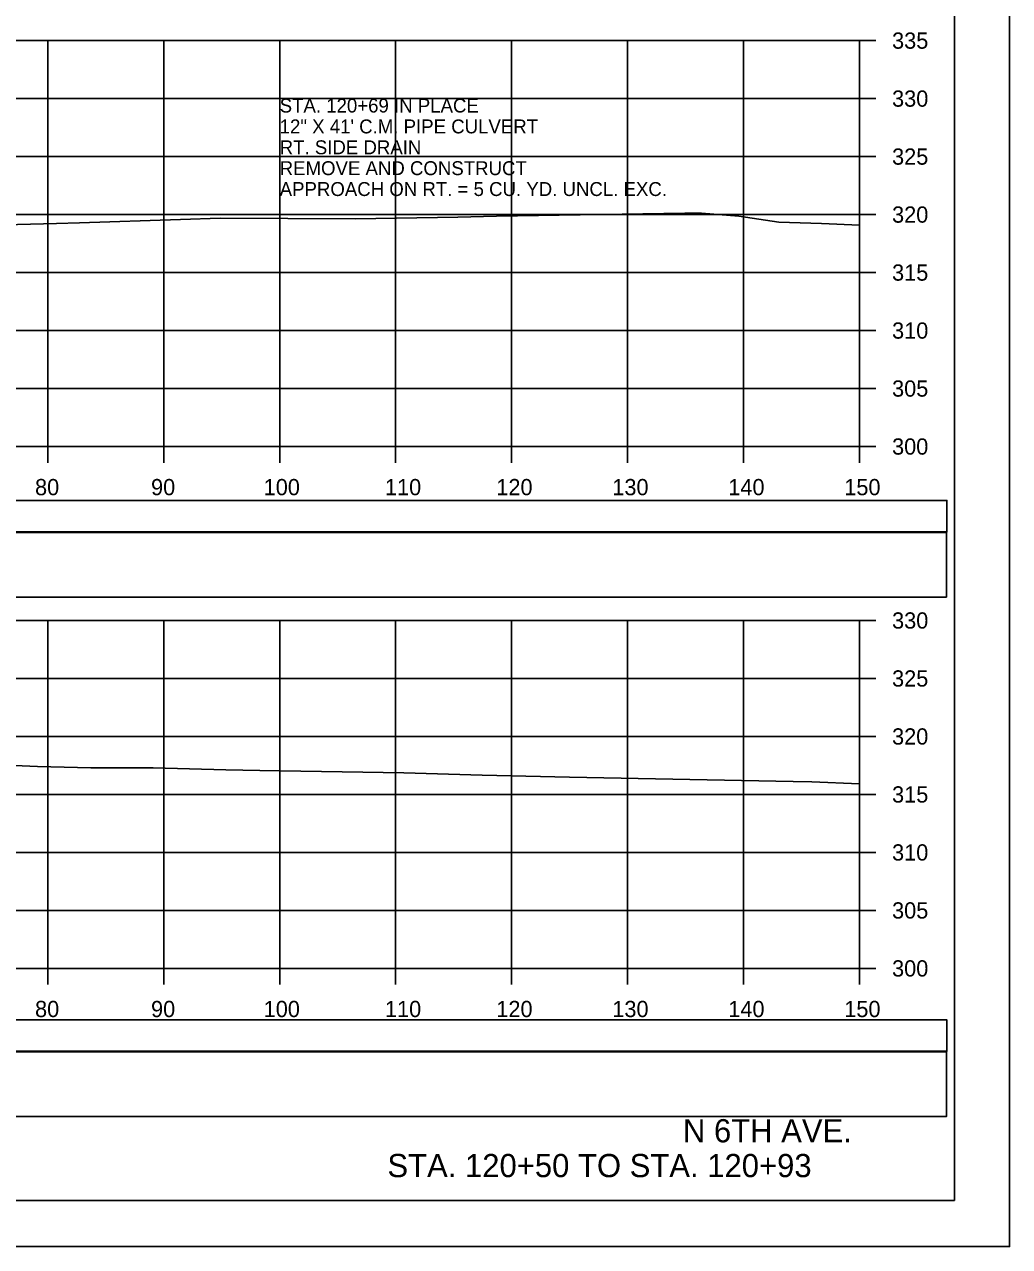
# Model space of a CAD drawing. Extents: x 1370538 to 1372872, y 376220 to 381127.
# Drawn here: x 1372120 to 1372204.9, y 380258.4 to 380363.8 of the extents above; entities that cross this region are included whole.
import ezdxf

# ---------------------------------------------------------------- set-up
doc = ezdxf.new("R2010")
doc.units = 0
for name, color, linetype in [('R_Border Notes', 7, 'Continuous'), ('R_Border PE', 7, 'Continuous'), ('R_Border Prem', 7, 'Continuous'), ('R_Dimension', 7, 'Continuous'), ('R_Fin Surface', 7, 'Continuous'), ('R_Grid', 7, 'Continuous'), ('R_No Plot', 7, 'Continuous'), ('R_Proposed Road', 7, 'Continuous'), ('R_Water Annot', 7, 'Continuous'), ('T_Detection Zones', 7, 'Continuous')]:
    doc.layers.add(name, color=color, linetype=linetype)

msp = doc.modelspace()

# ---------------------------------------------------------------- linework, layer by layer
at = {"layer": 'R_Border Notes'}
for q in [(1372200.15, 380467.83), (1371883.97, 380262.37)]:
    msp.add_line((1372200.15, 380262.37), q, dxfattribs=at)
at = {"layer": 'R_Border Prem'}
for p, q in [((1372191.97, 380327.37), (1372191.97, 380362.37)), ((1372193.37, 380362.37), (1372191.97, 380362.37)), ((1372193.37, 380357.37), (1372191.97, 380357.37)), ((1372193.37, 380352.37), (1372191.97, 380352.37)), ((1372193.37, 380347.37), (1372191.97, 380347.37)), ((1372193.37, 380342.37), (1372191.97, 380342.37)), ((1372193.37, 380337.37), (1372191.97, 380337.37)), ((1372193.37, 380332.37), (1372191.97, 380332.37)), ((1371891.97, 380327.37), (1372191.97, 380327.37)), ((1372121.97, 380325.97), (1372121.97, 380327.37)), ((1372131.97, 380325.97), (1372131.97, 380327.37)), ((1372141.97, 380325.97), (1372141.97, 380327.37)), ((1372151.97, 380325.97), (1372151.97, 380327.37)), ((1372161.97, 380325.97), (1372161.97, 380327.37)), ((1372171.97, 380325.97), (1372171.97, 380327.37)), ((1372181.97, 380325.97), (1372181.97, 380327.37)), ((1372191.97, 380325.97), (1372191.97, 380327.37)), ((1372193.37, 380327.37), (1372191.97, 380327.37)), ((1372191.97, 380282.37), (1372191.97, 380312.37)), ((1372193.37, 380312.37), (1372191.97, 380312.37)), ((1372193.37, 380307.37), (1372191.97, 380307.37)), ((1372193.37, 380302.37), (1372191.97, 380302.37)), ((1372193.37, 380297.37), (1372191.97, 380297.37)), ((1372193.37, 380292.37), (1372191.97, 380292.37)), ((1372193.37, 380287.37), (1372191.97, 380287.37)), ((1371891.97, 380282.37), (1372191.97, 380282.37)), ((1372121.97, 380280.97), (1372121.97, 380282.37)), ((1372131.97, 380280.97), (1372131.97, 380282.37)), ((1372141.97, 380280.97), (1372141.97, 380282.37)), ((1372151.97, 380280.97), (1372151.97, 380282.37)), ((1372161.97, 380280.97), (1372161.97, 380282.37)), ((1372171.97, 380280.97), (1372171.97, 380282.37)), ((1372181.97, 380280.97), (1372181.97, 380282.37)), ((1372191.97, 380280.97), (1372191.97, 380282.37)), ((1372193.37, 380282.37), (1372191.97, 380282.37))]:
    msp.add_line(p, q, dxfattribs=at)
at = {"layer": 'R_Dimension'}
for points in [[(1372112.63, 380346.33), (1372122.73, 380346.6), (1372124.7, 380346.67), (1372133.41, 380346.95), (1372136.84, 380347.05), (1372148.5, 380347.01), (1372157.33, 380347.16), (1372160.66, 380347.22), (1372176.91, 380347.49), (1372177.69, 380347.49), (1372177.97, 380347.5), (1372178.35, 380347.5), (1372181.56, 380347.23), (1372185, 380346.71), (1372188.69, 380346.59), (1372191.97, 380346.45)], [(1372116.42, 380299.97), (1372121.08, 380299.78), (1372125.69, 380299.67), (1372131.06, 380299.66), (1372137.32, 380299.5), (1372140.27, 380299.43), (1372152.68, 380299.22), (1372159.42, 380299.02), (1372166.97, 380298.87), (1372186.23, 380298.49), (1372187.85, 380298.46), (1372191.97, 380298.29)]]:
    msp.add_lwpolyline(points, dxfattribs=at)
at = {"layer": 'R_Fin Surface'}
for points in [[(1371884.44, 380314.39), (1372199.45, 380314.39), (1372199.45, 380319.95), (1371884.44, 380319.95)], [(1371884.44, 380269.6), (1372199.45, 380269.6), (1372199.45, 380275.17), (1371884.44, 380275.17)]]:
    msp.add_lwpolyline(points, close=True, dxfattribs=at)
at = {"layer": 'R_Grid'}
for p, q in [((1371891.97, 380362.37), (1372191.97, 380362.37)), ((1372121.97, 380327.37), (1372121.97, 380362.37)), ((1372131.97, 380327.37), (1372131.97, 380362.37)), ((1372141.97, 380327.37), (1372141.97, 380362.37)), ((1372151.97, 380327.37), (1372151.97, 380362.37)), ((1372161.97, 380327.37), (1372161.97, 380362.37)), ((1372171.97, 380327.37), (1372171.97, 380362.37)), ((1372181.97, 380327.37), (1372181.97, 380362.37)), ((1372191.97, 380327.37), (1372191.97, 380362.37)), ((1371891.97, 380357.37), (1372191.97, 380357.37)), ((1371891.97, 380352.37), (1372191.97, 380352.37)), ((1371891.97, 380347.37), (1372191.97, 380347.37)), ((1371891.97, 380342.37), (1372191.97, 380342.37)), ((1371891.97, 380337.37), (1372191.97, 380337.37)), ((1371891.97, 380332.37), (1372191.97, 380332.37)), ((1371891.97, 380327.37), (1372191.97, 380327.37)), ((1371891.97, 380312.37), (1372191.97, 380312.37)), ((1372121.97, 380282.37), (1372121.97, 380312.37)), ((1372131.97, 380282.37), (1372131.97, 380312.37)), ((1372141.97, 380282.37), (1372141.97, 380312.37)), ((1372151.97, 380282.37), (1372151.97, 380312.37)), ((1372161.97, 380282.37), (1372161.97, 380312.37)), ((1372171.97, 380282.37), (1372171.97, 380312.37)), ((1372181.97, 380282.37), (1372181.97, 380312.37)), ((1372191.97, 380282.37), (1372191.97, 380312.37)), ((1371891.97, 380307.37), (1372191.97, 380307.37)), ((1371891.97, 380302.37), (1372191.97, 380302.37)), ((1371891.97, 380297.37), (1372191.97, 380297.37)), ((1371891.97, 380292.37), (1372191.97, 380292.37)), ((1371891.97, 380287.37), (1372191.97, 380287.37)), ((1371891.97, 380282.37), (1372191.97, 380282.37))]:
    msp.add_line(p, q, dxfattribs=at)
at = {"layer": 'R_No Plot'}
msp.add_line((1371871.57, 380258.39), (1372204.9, 380258.39), dxfattribs=at)
for points in [[(1371871.56, 380471.72), (1372204.9, 380471.72), (1372204.9, 380258.39), (1371871.56, 380258.39)], [(1372117.89, 380467.83), (1372117.89, 380457.95), (1372153.62, 380457.95), (1372153.62, 380455.03), (1372176.82, 380455.03), (1372176.82, 380430.7), (1372200.15, 380430.7), (1372200.15, 380262.37), (1371883.97, 380262.37), (1371883.97, 380467.83)]]:
    msp.add_lwpolyline(points, close=True, dxfattribs=at)
at = {"layer": 'T_Detection Zones'}
for points in [[(1371884.38, 380320.01), (1372199.5, 380320.01), (1372199.5, 380322.72), (1371884.38, 380322.72)], [(1371884.38, 380275.22), (1372199.5, 380275.22), (1372199.5, 380277.93), (1371884.38, 380277.93)]]:
    msp.add_lwpolyline(points, close=True, dxfattribs=at)

# ---------------------------------------------------------------- texts
at = {"layer": 'R_Border PE'}
for s, p in [('335', (1372194.77, 380361.67)), ('330', (1372194.77, 380356.67)), ('325', (1372194.77, 380351.67)), ('320', (1372194.77, 380346.67)), ('315', (1372194.77, 380341.67)), ('310', (1372194.77, 380336.67)), ('305', (1372194.77, 380331.67)), ('300', (1372194.77, 380326.67)), ('80', (1372120.88, 380323.17)), ('90', (1372130.88, 380323.17)), ('100', (1372140.59, 380323.17)), ('110', (1372151.05, 380323.17)), ('120', (1372160.65, 380323.17)), ('130', (1372170.65, 380323.17)), ('140', (1372180.65, 380323.17)), ('150', (1372190.65, 380323.17)), ('330', (1372194.77, 380311.67)), ('325', (1372194.77, 380306.67)), ('320', (1372194.77, 380301.67)), ('315', (1372194.77, 380296.67)), ('310', (1372194.77, 380291.67)), ('305', (1372194.77, 380286.67)), ('300', (1372194.77, 380281.67)), ('80', (1372120.88, 380278.17)), ('90', (1372130.88, 380278.17)), ('100', (1372140.59, 380278.17)), ('110', (1372151.05, 380278.17)), ('120', (1372160.65, 380278.17)), ('130', (1372170.65, 380278.17)), ('140', (1372180.65, 380278.17)), ('150', (1372190.65, 380278.17))]:
    msp.add_text(s, height=1.4, dxfattribs=at).set_placement(p)
at = {"layer": 'R_Proposed Road'}
for s, p in [('N 6TH AVE.', (1372176.74, 380267.37)), ('STA. 120+50 TO STA. 120+93', (1372151.26, 380264.37))]:
    msp.add_text(s, height=2, dxfattribs=at).set_placement(p)
at = {"layer": 'R_Water Annot'}
for s, p in [('STA. 120+69 IN PLACE', (1372141.97, 380356.17)), ('12" X 41\' C.M. PIPE CULVERT', (1372141.97, 380354.37)), ('RT. SIDE DRAIN', (1372141.97, 380352.57)), ('REMOVE AND CONSTRUCT', (1372141.97, 380350.77)), ('APPROACH ON RT. = 5 CU. YD. UNCL. EXC.', (1372141.97, 380348.97))]:
    msp.add_text(s, height=1.2, dxfattribs=at).set_placement(p)

doc.saveas('drawing.dxf')
